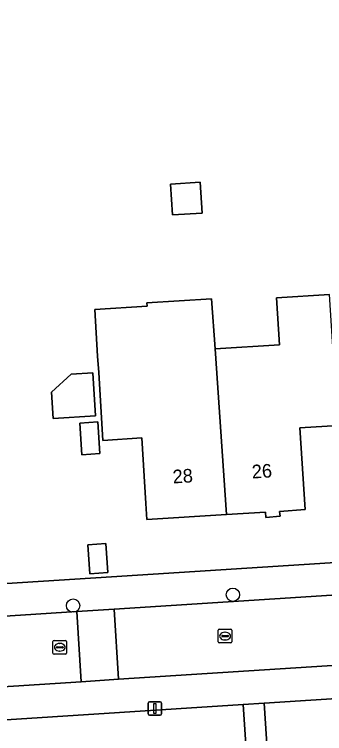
# Model space of a CAD drawing. Extents: x 159626 to 160723, y 388173 to 389416.
# Drawn here: x 160390.6 to 160413.4, y 388412 to 388465 of the extents above; entities that cross this region are included whole.
import ezdxf

# ---------------------------------------------------------------- set-up
doc = ezdxf.new("R2010")
doc.units = 0
for name, color, linetype in [('IMGEO_Boom', 7, 'Continuous'), ('IMGEO_Erf', 7, 'Continuous'), ('IMGEO_Kolk', 7, 'Continuous'), ('IMGEO_Lichtmast', 7, 'Continuous'), ('IMGEO_Muur', 7, 'Continuous'), ('IMGEO_Pand', 7, 'Continuous'), ('IMGEO_Pand_nummerreeks', 7, 'Continuous'), ('IMGEO_Rijbaan_lokaal_open', 7, 'Continuous'), ('IMGEO_Voetpad_open', 7, 'Continuous')]:
    doc.layers.add(name, color=color, linetype=linetype)

msp = doc.modelspace()

# ---------------------------------------------------------------- linework, layer by layer
at = {"layer": 'IMGEO_Boom'}
for centre in [(160406.649, 388422.261), (160394.898, 388421.459)]:
    msp.add_circle(centre, 0.489, dxfattribs=at)
at = {"layer": 'IMGEO_Erf'}
for points in [[(160372.154, 388421.957), (160383.458, 388422.677), (160397.71, 388423.584), (160434.858, 388425.95), (160434.196, 388436.021), (160431.43, 388478.134)], [(160414.39, 388434.716), (160411.582, 388434.538), (160411.965, 388428.533), (160410.065, 388428.397), (160410.119, 388428.036), (160409.06, 388427.947), (160409.036, 388428.347), (160406.191, 388428.17), (160400.314, 388427.805), (160400.241, 388428.983), (160399.941, 388433.802), (160397.087, 388433.625), (160396.777, 388438.616), (160396.703, 388439.814), (160396.49, 388443.259), (160400.333, 388443.497), (160400.318, 388443.745), (160405.08, 388444.04), (160405.338, 388440.355), (160410.067, 388440.647), (160409.851, 388444.116), (160413.759, 388444.36)], [(160433.731, 388415.864), (160408.955, 388414.272), (160409.291, 388409.036), (160412.268, 388409.298), (160412.813, 388403.049), (160409.838, 388402.789), (160411.78, 388380.613), (160347.114, 388376.412)], [(160407.747, 388408.996), (160407.414, 388414.173), (160365.311, 388411.469)]]:
    msp.add_lwpolyline(points, dxfattribs=at)
for points in [[(160402.057, 388452.482), (160404.239, 388452.618), (160404.38, 388450.356), (160402.198, 388450.221)], [(160396.347, 388438.601), (160396.549, 388435.437), (160393.419, 388435.238), (160393.296, 388437.168), (160394.766, 388438.503)], [(160396.873, 388432.657), (160395.547, 388432.567), (160395.39, 388434.888), (160396.716, 388434.978)], [(160397.3, 388426.031), (160397.444, 388423.898), (160396.118, 388423.808), (160395.974, 388425.942)]]:
    msp.add_lwpolyline(points, close=True, dxfattribs=at)
at = {"layer": 'IMGEO_Kolk'}
for p, q in [((160405.575, 388418.791), (160405.575, 388419.643)), ((160405.65, 388419.717), (160406.502, 388419.717)), ((160406.576, 388419.643), (160406.576, 388418.791)), ((160405.834, 388419.211), (160405.834, 388419.223)), ((160406.272, 388419.174), (160405.874, 388419.174)), ((160405.877, 388419.26), (160406.275, 388419.26)), ((160406.063, 388419.497), (160406.088, 388419.497)), ((160406.318, 388419.223), (160406.318, 388419.211)), ((160393.417, 388417.965), (160393.417, 388418.817)), ((160393.492, 388418.891), (160394.344, 388418.891)), ((160393.905, 388418.671), (160393.93, 388418.671)), ((160394.418, 388418.817), (160394.418, 388417.965)), ((160406.502, 388418.717), (160405.65, 388418.717)), ((160406.086, 388418.937), (160406.061, 388418.937)), ((160393.676, 388418.385), (160393.676, 388418.397)), ((160394.114, 388418.348), (160393.716, 388418.348)), ((160393.719, 388418.434), (160394.117, 388418.434)), ((160393.928, 388418.111), (160393.903, 388418.111)), ((160394.16, 388418.397), (160394.16, 388418.385)), ((160394.344, 388417.891), (160393.492, 388417.891))]:
    msp.add_line(p, q, dxfattribs=at)
for points in [[(160405.575, 388418.791), (160405.575, 388419.643)], [(160405.65, 388419.717), (160406.502, 388419.717)], [(160406.576, 388419.643), (160406.576, 388418.791)], [(160393.417, 388417.965), (160393.417, 388418.817)], [(160393.492, 388418.891), (160394.344, 388418.891)], [(160394.418, 388418.817), (160394.418, 388417.965)], [(160406.502, 388418.717), (160405.65, 388418.717)], [(160394.344, 388417.891), (160393.492, 388417.891)]]:
    msp.add_lwpolyline(points, dxfattribs=at)
for centre, radius, start, end in [((160405.652, 388419.641), 0.0765, 91.552, 178.448), ((160405.652, 388419.641), 0.0765, 91.552, 178.448), ((160406.5, 388419.641), 0.0765, 1.552, 88.448), ((160406.5, 388419.641), 0.0765, 1.552, 88.448), ((160405.874, 388419.22), 0.0403, 85.8775, 175.7526), ((160405.871, 388419.21), 0.0366, 178.938, 274.7102), ((160406.275, 388419.217), 0.043, 264.8664, 352.4533), ((160406.279, 388419.222), 0.0386, 1.7309, 96.639), ((160393.494, 388418.815), 0.0765, 91.552, 178.448), ((160393.494, 388418.815), 0.0765, 91.552, 178.448), ((160394.342, 388418.815), 0.0765, 1.552, 88.448), ((160394.342, 388418.815), 0.0765, 1.552, 88.448), ((160405.652, 388418.793), 0.0765, 181.552, 268.448), ((160405.652, 388418.793), 0.0765, 181.552, 268.448), ((160406.5, 388418.793), 0.0765, 271.552, 358.448), ((160406.5, 388418.793), 0.0765, 271.552, 358.448), ((160393.716, 388418.394), 0.0403, 85.8775, 175.7526), ((160393.713, 388418.384), 0.0366, 178.938, 274.7102), ((160394.117, 388418.391), 0.043, 264.8664, 352.4533), ((160394.121, 388418.396), 0.0386, 1.7309, 96.639), ((160393.494, 388417.967), 0.0765, 181.552, 268.448), ((160393.494, 388417.967), 0.0765, 181.552, 268.448), ((160394.342, 388417.967), 0.0765, 271.552, 358.448), ((160394.342, 388417.967), 0.0765, 271.552, 358.448)]:
    msp.add_arc(centre, radius, start, end, dxfattribs=at)
for centre, major_axis, ratio, start_param, end_param in [((160406.062, 388419.217), (-0.387, 0.002), 0.722429, 4.712389, 7.853982), ((160406.087, 388419.217), (-0.39, 0.002), 0.717154, 1.570796, 4.712389), ((160393.904, 388418.391), (-0.387, 0.002), 0.722429, 4.712389, 7.853982), ((160393.929, 388418.391), (-0.39, 0.002), 0.717154, 1.570796, 4.712389)]:
    msp.add_ellipse(centre, major_axis=major_axis, ratio=ratio, start_param=start_param, end_param=end_param, dxfattribs=at)
at = {"layer": 'IMGEO_Lichtmast'}
for p, q in [((160400.513, 388414.388), (160401.303, 388414.388)), ((160401.303, 388414.388), (160400.513, 388414.388)), ((160400.413, 388413.488), (160400.413, 388414.288)), ((160400.413, 388414.288), (160400.413, 388413.488)), ((160401.403, 388414.288), (160401.403, 388413.488)), ((160401.403, 388413.488), (160401.403, 388414.288)), ((160401.303, 388413.388), (160400.513, 388413.388)), ((160400.513, 388413.388), (160401.303, 388413.388))]:
    msp.add_line(p, q, dxfattribs=at)
msp.add_lwpolyline([(160400.833, 388414.263), (160400.983, 388414.263), (160400.983, 388413.513), (160400.833, 388413.513), (160400.833, 388414.263)], dxfattribs=at)
for centre, start, end in [((160400.513, 388414.288), 90, 180), ((160400.513, 388414.288), 90, 180), ((160401.303, 388414.288), 0, 90), ((160401.303, 388414.288), 360, 90), ((160400.513, 388413.488), 180, 270), ((160400.513, 388413.488), 180, 270), ((160401.303, 388413.488), 270, 0), ((160401.303, 388413.488), 270, 0)]:
    msp.add_arc(centre, 0.1, start, end, dxfattribs=at)
at = {"layer": 'IMGEO_Muur'}
msp.add_lwpolyline([(160397.71, 388423.584), (160383.458, 388422.677)], dxfattribs=at)
at = {"layer": 'IMGEO_Pand'}
for points in [[(160402.198, 388450.221), (160404.38, 388450.356), (160404.239, 388452.618), (160402.057, 388452.482)], [(160405.338, 388440.355), (160405.08, 388444.04), (160400.318, 388443.745), (160400.333, 388443.497), (160396.49, 388443.259), (160396.703, 388439.814), (160396.777, 388438.616), (160397.087, 388433.625), (160399.941, 388433.802), (160400.241, 388428.983), (160400.314, 388427.805), (160406.191, 388428.17)], [(160413.976, 388440.891), (160413.759, 388444.36), (160409.851, 388444.116), (160410.067, 388440.647), (160405.338, 388440.355), (160406.191, 388428.17), (160409.036, 388428.347), (160409.06, 388427.947), (160410.119, 388428.036), (160410.065, 388428.397), (160411.965, 388428.533), (160411.582, 388434.538), (160414.39, 388434.716)], [(160396.549, 388435.437), (160396.347, 388438.601), (160394.766, 388438.503), (160393.296, 388437.168), (160393.419, 388435.238)], [(160396.873, 388432.657), (160396.716, 388434.978), (160395.39, 388434.888), (160395.547, 388432.567)], [(160397.444, 388423.898), (160397.3, 388426.031), (160395.974, 388425.942), (160396.118, 388423.808)]]:
    msp.add_lwpolyline(points, close=True, dxfattribs=at)
at = {"layer": 'IMGEO_Rijbaan_lokaal_open'}
for points in [[(160433.903, 388418.319), (160436.718, 388416.064), (160437.928, 388415.094), (160438.529, 388405.742), (160443.684, 388406.074), (160442.523, 388424.077), (160397.911, 388421.201), (160398.244, 388416.036)], [(160398.244, 388416.036), (160397.911, 388421.201), (160395.167, 388421.024), (160395.5, 388415.86)], [(160395.167, 388421.024), (160372.143, 388419.54), (160370.196, 388419.988), (160368.305, 388420.423), (160365.039, 388415.703), (160372.485, 388414.387), (160395.5, 388415.86)]]:
    msp.add_lwpolyline(points, close=True, dxfattribs=at)
at = {"layer": 'IMGEO_Voetpad_open'}
for points in [[(160442.523, 388424.077), (160444.954, 388424.235), (160444.802, 388426.589), (160434.858, 388425.95), (160397.71, 388423.584), (160383.458, 388422.677), (160372.154, 388421.957)], [(160370.129, 388423.835), (160370.196, 388419.988), (160372.143, 388419.54), (160395.167, 388421.024), (160397.911, 388421.201), (160442.523, 388424.077)], [(160407.414, 388414.173), (160408.955, 388414.272), (160433.731, 388415.864), (160436.718, 388416.064), (160433.903, 388418.319), (160398.244, 388416.036), (160395.5, 388415.86), (160372.485, 388414.387), (160365.039, 388415.703), (160361.193, 388416.247), (160360.907, 388416.657)], [(160263.264, 388405.642), (160268.623, 388405.331), (160359.06, 388411.068), (160365.311, 388411.469), (160407.414, 388414.173)], [(160347.114, 388376.412), (160411.78, 388380.613), (160409.838, 388402.789), (160409.291, 388409.036), (160408.955, 388414.272), (160407.414, 388414.173), (160407.747, 388408.996), (160408.089, 388404.008), (160408.182, 388402.648), (160409.295, 388386.374), (160409.558, 388382.53), (160404.159, 388382.161), (160404.18, 388381.778), (160400.284, 388381.564), (160400.266, 388381.895), (160336.214, 388377.515)]]:
    msp.add_lwpolyline(points, dxfattribs=at)

# ---------------------------------------------------------------- texts
at = {"layer": 'IMGEO_Pand_nummerreeks'}
for s, rotation, p in [('26', 3.5754, (160408.07, 388430.814)), ('28', 3.5753, (160402.248, 388430.45))]:
    msp.add_text(s, height=1, rotation=rotation, dxfattribs=at).set_placement(p)

doc.saveas('drawing.dxf')
